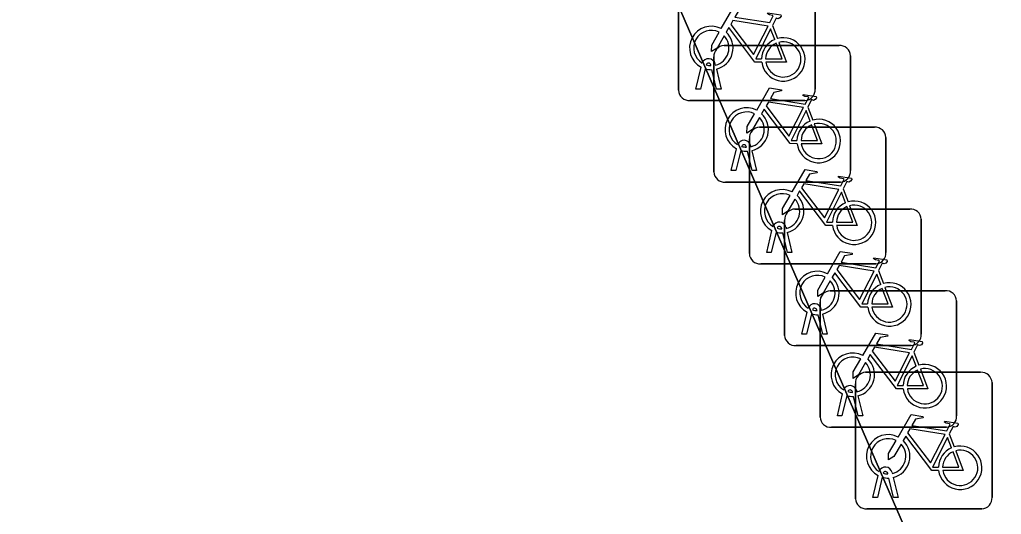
# Model space of a CAD drawing. Extents: x 162026 to 163502, y 387295 to 388169.
# Drawn here: x 162287.32 to 162294.5, y 387473.33 to 387476.95 of the extents above; entities that cross this region are included whole.
import ezdxf

# ---------------------------------------------------------------- set-up
doc = ezdxf.new("R2010")
doc.units = 0
for name, color, linetype in [('IMGEO_Fietsenrek', 7, 'Continuous'), ('IMGEO_Pand', 7, 'Continuous'), ('IMGEO_Voetpad_open', 7, 'Continuous')]:
    doc.layers.add(name, color=color, linetype=linetype)

msp = doc.modelspace()

# ---------------------------------------------------------------- linework, layer by layer
at = {"layer": 'IMGEO_Fietsenrek'}
for p, q in [((162293.1415, 387477.2831), (162293.1415, 387476.4422)), ((162293.1415, 387476.4422), (162293.1415, 387477.2831)), ((162292.1425, 387476.4329), (162292.1425, 387477.2738)), ((162292.1425, 387477.2738), (162292.1425, 387476.4329)), ((162292.8292, 387476.9072), (162292.8655, 387476.812)), ((162292.4759, 387476.7605), (162293.3168, 387476.7605)), ((162293.3168, 387476.7605), (162292.4759, 387476.7605)), ((162292.4015, 387475.8359), (162292.4015, 387476.6768)), ((162292.4015, 387476.6768), (162292.4015, 387475.8359)), ((162293.4005, 387476.6861), (162293.4005, 387475.8452)), ((162293.4005, 387475.8452), (162293.4005, 387476.6861)), ((162292.2695, 387476.4423), (162292.3078, 387476.6023)), ((162292.3382, 387476.5901), (162292.3029, 387476.4423)), ((162292.3799, 387476.6139), (162292.3789, 387476.6182)), ((162292.421, 387476.4423), (162292.3871, 387476.584)), ((162292.4106, 387476.6254), (162292.4124, 387476.6175)), ((162292.4194, 387476.5883), (162292.4544, 387476.4423)), ((162292.3029, 387476.4423), (162292.2695, 387476.4423)), ((162292.4544, 387476.4423), (162292.421, 387476.4423)), ((162293.0671, 387476.3585), (162292.2262, 387476.3585)), ((162292.2262, 387476.3585), (162293.0671, 387476.3585)), ((162293.0882, 387476.3102), (162293.1245, 387476.215)), ((162292.7349, 387476.1625), (162293.5758, 387476.1625)), ((162293.5758, 387476.1625), (162292.7349, 387476.1625)), ((162292.6605, 387475.2379), (162292.6605, 387476.0788)), ((162292.6605, 387476.0788), (162292.6605, 387475.2379)), ((162293.6595, 387476.0881), (162293.6595, 387475.2472)), ((162293.6595, 387475.2472), (162293.6595, 387476.0881)), ((162292.5285, 387475.8453), (162292.5668, 387476.0053)), ((162292.5972, 387475.9931), (162292.5619, 387475.8453)), ((162292.6389, 387476.0169), (162292.6379, 387476.0212)), ((162292.68, 387475.8453), (162292.6461, 387475.987)), ((162292.6696, 387476.0284), (162292.6714, 387476.0205)), ((162292.6784, 387475.9913), (162292.7134, 387475.8453)), ((162292.5619, 387475.8453), (162292.5285, 387475.8453)), ((162292.7134, 387475.8453), (162292.68, 387475.8453)), ((162293.3261, 387475.7615), (162292.4852, 387475.7615)), ((162292.4852, 387475.7615), (162293.3261, 387475.7615)), ((162293.3472, 387475.7122), (162293.3835, 387475.617)), ((162292.9929, 387475.5645), (162293.8338, 387475.5645)), ((162293.8338, 387475.5645), (162292.9929, 387475.5645)), ((162292.9185, 387474.6399), (162292.9185, 387475.4808)), ((162292.9185, 387475.4808), (162292.9185, 387474.6399)), ((162293.9175, 387475.4901), (162293.9175, 387474.6492)), ((162293.9175, 387474.6492), (162293.9175, 387475.4901)), ((162292.8979, 387475.4189), (162292.8969, 387475.4232)), ((162292.9286, 387475.4304), (162292.9304, 387475.4225)), ((162292.7875, 387475.2473), (162292.8258, 387475.4073)), ((162292.8562, 387475.3951), (162292.8209, 387475.2473)), ((162292.939, 387475.2473), (162292.9051, 387475.389)), ((162292.9374, 387475.3933), (162292.9724, 387475.2473)), ((162292.8209, 387475.2473), (162292.7875, 387475.2473)), ((162292.9724, 387475.2473), (162292.939, 387475.2473)), ((162293.5851, 387475.1635), (162292.7442, 387475.1635)), ((162292.7442, 387475.1635), (162293.5851, 387475.1635)), ((162293.6052, 387475.1142), (162293.6415, 387475.019)), ((162293.2519, 387474.9665), (162294.0928, 387474.9665)), ((162294.0928, 387474.9665), (162293.2519, 387474.9665)), ((162293.1775, 387474.0419), (162293.1775, 387474.8828)), ((162293.1775, 387474.8828), (162293.1775, 387474.0419)), ((162294.1765, 387474.8921), (162294.1765, 387474.0512)), ((162294.1765, 387474.0512), (162294.1765, 387474.8921)), ((162293.0455, 387474.6493), (162293.0838, 387474.8093)), ((162293.1142, 387474.7971), (162293.0789, 387474.6493)), ((162293.1559, 387474.8209), (162293.1549, 387474.8252)), ((162293.197, 387474.6493), (162293.1631, 387474.791)), ((162293.1866, 387474.8324), (162293.1884, 387474.8245)), ((162293.1954, 387474.7953), (162293.2304, 387474.6493)), ((162293.0789, 387474.6493), (162293.0455, 387474.6493)), ((162293.2304, 387474.6493), (162293.197, 387474.6493)), ((162293.8431, 387474.5655), (162293.0022, 387474.5655)), ((162293.0022, 387474.5655), (162293.8431, 387474.5655)), ((162293.8642, 387474.5162), (162293.9005, 387474.421)), ((162293.5109, 387474.3695), (162294.3518, 387474.3695)), ((162294.3518, 387474.3695), (162293.5109, 387474.3695)), ((162293.4365, 387473.4449), (162293.4365, 387474.2858)), ((162293.4365, 387474.2858), (162293.4365, 387473.4449)), ((162294.4355, 387474.2951), (162294.4355, 387473.4542)), ((162294.4355, 387473.4542), (162294.4355, 387474.2951)), ((162293.3045, 387474.0513), (162293.3428, 387474.2113)), ((162293.3732, 387474.1991), (162293.3379, 387474.0513)), ((162293.4149, 387474.2229), (162293.4139, 387474.2272)), ((162293.456, 387474.0513), (162293.4221, 387474.193)), ((162293.4456, 387474.2344), (162293.4474, 387474.2265)), ((162293.4544, 387474.1973), (162293.4894, 387474.0513)), ((162293.3379, 387474.0513), (162293.3045, 387474.0513)), ((162293.4894, 387474.0513), (162293.456, 387474.0513)), ((162294.1021, 387473.9675), (162293.2612, 387473.9675)), ((162293.2612, 387473.9675), (162294.1021, 387473.9675)), ((162294.1232, 387473.9192), (162294.1595, 387473.824)), ((162293.5635, 387473.4543), (162293.6018, 387473.6143)), ((162293.6739, 387473.6259), (162293.6729, 387473.6302)), ((162293.7046, 387473.6374), (162293.7064, 387473.6295)), ((162293.6322, 387473.6021), (162293.5969, 387473.4543)), ((162293.715, 387473.4543), (162293.6811, 387473.596)), ((162293.7134, 387473.6003), (162293.7484, 387473.4543)), ((162293.5969, 387473.4543), (162293.5635, 387473.4543)), ((162293.7484, 387473.4543), (162293.715, 387473.4543)), ((162294.3611, 387473.3705), (162293.5202, 387473.3705)), ((162293.5202, 387473.3705), (162294.3611, 387473.3705))]:
    msp.add_line(p, q, dxfattribs=at)
for points in [[(162292.4551, 387476.8842), (162292.5498, 387477.0477), (162292.636, 387477.0339), (162292.6377, 387477.0252), (162292.5816, 387477.0143), (162292.5554, 387476.969), (162292.8106, 387476.9282)], [(162292.8106, 387476.9282), (162292.8356, 387476.977), (162292.8305, 387476.981), (162292.8073, 387476.9847), (162292.7946, 387476.9922), (162292.7936, 387476.9953), (162292.7958, 387476.9999), (162292.8906, 387476.9848), (162292.8929, 387476.9745), (162292.8835, 387476.9621), (162292.8711, 387476.9557), (162292.8566, 387476.9619), (162292.8292, 387476.9072)], [(162292.7977, 387476.903), (162292.5409, 387476.944), (162292.5242, 387476.9152), (162292.6912, 387476.6949), (162292.7977, 387476.903)], [(162292.4758, 387476.8317), (162292.4242, 387476.7425), (162292.3843, 387476.7165), (162292.3855, 387476.764), (162292.44, 387476.8582)], [(162292.7508, 387476.6395), (162292.7011, 387476.6396), (162292.5104, 387476.8913), (162292.4914, 387476.8585)], [(162292.8457, 387476.805), (162292.8164, 387476.8818), (162292.707, 387476.6637), (162292.7497, 387476.6636)], [(162292.7797, 387476.6635), (162292.8996, 387476.6633), (162292.8564, 387476.7769)], [(162292.8762, 387476.7838), (162292.9312, 387476.6392), (162292.7811, 387476.6395)], [(162292.7141, 387476.2872), (162292.8088, 387476.4507), (162292.895, 387476.4369), (162292.8967, 387476.4282), (162292.8406, 387476.4173), (162292.8144, 387476.372), (162293.0696, 387476.3312)], [(162293.0567, 387476.306), (162292.7999, 387476.347), (162292.7832, 387476.3182), (162292.9502, 387476.0979), (162293.0567, 387476.306)], [(162293.0696, 387476.3312), (162293.0946, 387476.38), (162293.0895, 387476.384), (162293.0663, 387476.3877), (162293.0536, 387476.3952), (162293.0526, 387476.3983), (162293.0548, 387476.4029), (162293.1496, 387476.3878), (162293.1519, 387476.3775), (162293.1425, 387476.3651), (162293.1301, 387476.3587), (162293.1156, 387476.3649), (162293.0882, 387476.3102)], [(162293.0098, 387476.0425), (162292.9601, 387476.0426), (162292.7694, 387476.2943), (162292.7504, 387476.2615)], [(162293.1047, 387476.208), (162293.0754, 387476.2848), (162292.966, 387476.0667), (162293.0087, 387476.0666)], [(162292.7348, 387476.2347), (162292.6832, 387476.1455), (162292.6433, 387476.1195), (162292.6445, 387476.167), (162292.699, 387476.2612)], [(162293.0387, 387476.0665), (162293.1586, 387476.0663), (162293.1154, 387476.1799)], [(162293.1352, 387476.1868), (162293.1902, 387476.0422), (162293.0401, 387476.0425)], [(162292.9731, 387475.6892), (162293.0678, 387475.8527), (162293.154, 387475.8389), (162293.1557, 387475.8302), (162293.0996, 387475.8193), (162293.0734, 387475.774), (162293.3286, 387475.7332)], [(162293.3286, 387475.7332), (162293.3536, 387475.782), (162293.3485, 387475.786), (162293.3253, 387475.7897), (162293.3126, 387475.7972), (162293.3116, 387475.8003), (162293.3138, 387475.8049), (162293.4086, 387475.7898), (162293.4109, 387475.7795), (162293.4015, 387475.7671), (162293.3891, 387475.7607), (162293.3746, 387475.7669), (162293.3472, 387475.7122)], [(162293.2688, 387475.4445), (162293.2191, 387475.4446), (162293.0284, 387475.6963), (162293.0094, 387475.6635)], [(162293.3157, 387475.708), (162293.0589, 387475.749), (162293.0422, 387475.7202), (162293.2092, 387475.4999), (162293.3157, 387475.708)], [(162292.9938, 387475.6367), (162292.9422, 387475.5475), (162292.9023, 387475.5215), (162292.9035, 387475.569), (162292.958, 387475.6632)], [(162293.3637, 387475.61), (162293.3344, 387475.6868), (162293.225, 387475.4687), (162293.2677, 387475.4686)], [(162293.2977, 387475.4685), (162293.4176, 387475.4683), (162293.3744, 387475.5819)], [(162293.3942, 387475.5888), (162293.4492, 387475.4442), (162293.2991, 387475.4445)], [(162293.2311, 387475.0912), (162293.3258, 387475.2547), (162293.412, 387475.2409), (162293.4137, 387475.2322), (162293.3576, 387475.2213), (162293.3314, 387475.176), (162293.5866, 387475.1352)], [(162293.5866, 387475.1352), (162293.6116, 387475.184), (162293.6065, 387475.188), (162293.5833, 387475.1917), (162293.5706, 387475.1992), (162293.5696, 387475.2023), (162293.5718, 387475.2069), (162293.6666, 387475.1918), (162293.6689, 387475.1815), (162293.6595, 387475.1691), (162293.6471, 387475.1627), (162293.6326, 387475.1689), (162293.6052, 387475.1142)], [(162293.5737, 387475.11), (162293.3169, 387475.151), (162293.3002, 387475.1222), (162293.4672, 387474.9019), (162293.5737, 387475.11)], [(162293.2518, 387475.0387), (162293.2002, 387474.9495), (162293.1603, 387474.9235), (162293.1615, 387474.971), (162293.216, 387475.0652)], [(162293.5268, 387474.8465), (162293.4771, 387474.8466), (162293.2864, 387475.0983), (162293.2674, 387475.0655)], [(162293.6217, 387475.012), (162293.5924, 387475.0888), (162293.483, 387474.8707), (162293.5257, 387474.8706)], [(162293.5557, 387474.8705), (162293.6756, 387474.8703), (162293.6324, 387474.9839)], [(162293.6522, 387474.9908), (162293.7072, 387474.8462), (162293.5571, 387474.8465)], [(162293.4901, 387474.4932), (162293.5848, 387474.6567), (162293.671, 387474.6429), (162293.6727, 387474.6342), (162293.6166, 387474.6233), (162293.5904, 387474.578), (162293.8456, 387474.5372)], [(162293.8327, 387474.512), (162293.5759, 387474.553), (162293.5592, 387474.5242), (162293.7262, 387474.3039), (162293.8327, 387474.512)], [(162293.8456, 387474.5372), (162293.8706, 387474.586), (162293.8655, 387474.59), (162293.8423, 387474.5937), (162293.8296, 387474.6012), (162293.8286, 387474.6043), (162293.8308, 387474.6089), (162293.9256, 387474.5938), (162293.9279, 387474.5835), (162293.9185, 387474.5711), (162293.9061, 387474.5647), (162293.8916, 387474.5709), (162293.8642, 387474.5162)], [(162293.7858, 387474.2485), (162293.7361, 387474.2486), (162293.5454, 387474.5003), (162293.5264, 387474.4675)], [(162293.8807, 387474.414), (162293.8514, 387474.4908), (162293.742, 387474.2727), (162293.7847, 387474.2726)], [(162293.5108, 387474.4407), (162293.4592, 387474.3515), (162293.4193, 387474.3255), (162293.4205, 387474.373), (162293.475, 387474.4672)], [(162293.8147, 387474.2725), (162293.9346, 387474.2723), (162293.8914, 387474.3859)], [(162293.9112, 387474.3928), (162293.9662, 387474.2482), (162293.8161, 387474.2485)], [(162293.7491, 387473.8962), (162293.8438, 387474.0597), (162293.93, 387474.0459), (162293.9317, 387474.0372), (162293.8756, 387474.0263), (162293.8494, 387473.981), (162294.1046, 387473.9402)], [(162294.1046, 387473.9402), (162294.1296, 387473.989), (162294.1245, 387473.993), (162294.1013, 387473.9967), (162294.0886, 387474.0042), (162294.0876, 387474.0073), (162294.0898, 387474.0119), (162294.1846, 387473.9968), (162294.1869, 387473.9865), (162294.1775, 387473.9741), (162294.1651, 387473.9677), (162294.1506, 387473.9739), (162294.1232, 387473.9192)], [(162294.0448, 387473.6515), (162293.9951, 387473.6516), (162293.8044, 387473.9033), (162293.7854, 387473.8705)], [(162294.0917, 387473.915), (162293.8349, 387473.956), (162293.8182, 387473.9272), (162293.9852, 387473.7069), (162294.0917, 387473.915)], [(162293.7698, 387473.8437), (162293.7182, 387473.7545), (162293.6783, 387473.7285), (162293.6795, 387473.776), (162293.734, 387473.8702)], [(162294.1397, 387473.817), (162294.1104, 387473.8938), (162294.001, 387473.6757), (162294.0437, 387473.6756)], [(162294.0737, 387473.6755), (162294.1936, 387473.6753), (162294.1504, 387473.7889)], [(162294.1702, 387473.7958), (162294.2252, 387473.6512), (162294.0751, 387473.6515)]]:
    msp.add_lwpolyline(points, dxfattribs=at)
for centre, radius, start, end in [((162292.3821, 387476.7429), 0.159, 62.67661, 242.13685), ((162292.3821, 387476.7429), 0.129, 63.31916, 238.90302), ((162292.3821, 387476.7429), 0.159, 283.5766, 46.60424), ((162292.3821, 387476.7429), 0.129, 283.60429, 43.43025), ((162292.9087, 387476.6589), 0.159, 113.3408, 178.32165), ((162292.9087, 387476.6589), 0.159, 187.0065, 105.77075), ((162292.9087, 387476.6589), 0.129, 113.92302, 177.95563), ((162292.9087, 387476.6589), 0.129, 188.67146, 104.58832), ((162292.4792, 387476.6826), 0.0779, 92.4484, 184.28452), ((162292.4792, 387476.6826), 0.0779, 92.4484, 184.28452), ((162293.3226, 387476.6828), 0.0779, 2.4484, 94.28452), ((162293.3226, 387476.6828), 0.0779, 2.4484, 94.28452), ((162292.3619, 387476.6143), 0.0499, 12.8025, 158.69338), ((162292.3619, 387476.6143), 0.0174, 12.8025, 163.45023), ((162292.3821, 387476.7429), 0.159, 253.99666, 271.78671), ((162292.3821, 387476.7429), 0.129, 253.41502, 269.02044), ((162292.2204, 387476.4362), 0.0779, 182.4484, 274.28452), ((162292.2204, 387476.4362), 0.0779, 182.4484, 274.28452), ((162293.0638, 387476.4364), 0.0779, 272.4484, 4.28452), ((162293.0638, 387476.4364), 0.0779, 272.4484, 4.28452), ((162292.6411, 387476.1459), 0.159, 62.67661, 242.13685), ((162292.6411, 387476.1459), 0.129, 63.31916, 238.90302), ((162292.6411, 387476.1459), 0.129, 283.60429, 43.43025), ((162292.6411, 387476.1459), 0.159, 283.5766, 46.60424), ((162293.1677, 387476.0619), 0.159, 113.3408, 178.32165), ((162293.1677, 387476.0619), 0.159, 187.0065, 105.77075), ((162292.7382, 387476.0846), 0.0779, 92.4484, 184.28452), ((162292.7382, 387476.0846), 0.0779, 92.4484, 184.28452), ((162293.1677, 387476.0619), 0.129, 113.92302, 177.95563), ((162293.1677, 387476.0619), 0.129, 188.67146, 104.58832), ((162293.5816, 387476.0848), 0.0779, 2.4484, 94.28452), ((162293.5816, 387476.0848), 0.0779, 2.4484, 94.28452), ((162292.6209, 387476.0173), 0.0499, 12.8025, 158.69338), ((162292.6411, 387476.1459), 0.159, 253.99666, 271.78671), ((162292.6209, 387476.0173), 0.0174, 12.8025, 163.45023), ((162292.6411, 387476.1459), 0.129, 253.41502, 269.02044), ((162293.3228, 387475.8394), 0.0779, 272.4484, 4.28452), ((162293.3228, 387475.8394), 0.0779, 272.4484, 4.28452), ((162292.4794, 387475.8392), 0.0779, 182.4484, 274.28452), ((162292.4794, 387475.8392), 0.0779, 182.4484, 274.28452), ((162292.9001, 387475.5479), 0.159, 62.67661, 242.13685), ((162292.9001, 387475.5479), 0.129, 63.31916, 238.90302), ((162292.9001, 387475.5479), 0.129, 283.60429, 43.43025), ((162292.9001, 387475.5479), 0.159, 283.5766, 46.60424), ((162292.9962, 387475.4866), 0.0779, 92.4484, 184.28452), ((162292.9962, 387475.4866), 0.0779, 92.4484, 184.28452), ((162293.4267, 387475.4639), 0.159, 113.3408, 178.32165), ((162293.4267, 387475.4639), 0.159, 187.0065, 105.77075), ((162293.4267, 387475.4639), 0.129, 113.92302, 177.95563), ((162293.4267, 387475.4639), 0.129, 188.67146, 104.58832), ((162293.8396, 387475.4868), 0.0779, 2.4484, 94.28452), ((162293.8396, 387475.4868), 0.0779, 2.4484, 94.28452), ((162292.8799, 387475.4193), 0.0499, 12.8025, 158.69338), ((162292.8799, 387475.4193), 0.0174, 12.8025, 163.45023), ((162292.9001, 387475.5479), 0.129, 253.41502, 269.02044), ((162292.9001, 387475.5479), 0.159, 253.99666, 271.78671), ((162292.7384, 387475.2412), 0.0779, 182.4484, 274.28452), ((162292.7384, 387475.2412), 0.0779, 182.4484, 274.28452), ((162293.5818, 387475.2414), 0.0779, 272.4484, 4.28452), ((162293.5818, 387475.2414), 0.0779, 272.4484, 4.28452), ((162293.1581, 387474.9499), 0.159, 62.67661, 242.13685), ((162293.1581, 387474.9499), 0.129, 63.31916, 238.90302), ((162293.1581, 387474.9499), 0.159, 283.5766, 46.60424), ((162293.1581, 387474.9499), 0.129, 283.60429, 43.43025), ((162293.6847, 387474.8659), 0.159, 113.3408, 178.32165), ((162293.6847, 387474.8659), 0.159, 187.0065, 105.77075), ((162293.6847, 387474.8659), 0.129, 113.92302, 177.95563), ((162293.6847, 387474.8659), 0.129, 188.67146, 104.58832), ((162293.2552, 387474.8886), 0.0779, 92.4484, 184.28452), ((162293.2552, 387474.8886), 0.0779, 92.4484, 184.28452), ((162294.0986, 387474.8888), 0.0779, 2.4484, 94.28452), ((162294.0986, 387474.8888), 0.0779, 2.4484, 94.28452), ((162293.1379, 387474.8213), 0.0499, 12.8025, 158.69338), ((162293.1379, 387474.8213), 0.0174, 12.8025, 163.45023), ((162293.1581, 387474.9499), 0.159, 253.99666, 271.78671), ((162293.1581, 387474.9499), 0.129, 253.41502, 269.02044), ((162292.9964, 387474.6432), 0.0779, 182.4484, 274.28452), ((162292.9964, 387474.6432), 0.0779, 182.4484, 274.28452), ((162293.8398, 387474.6434), 0.0779, 272.4484, 4.28452), ((162293.8398, 387474.6434), 0.0779, 272.4484, 4.28452), ((162293.4171, 387474.3519), 0.159, 62.67661, 242.13685), ((162293.4171, 387474.3519), 0.129, 63.31916, 238.90302), ((162293.4171, 387474.3519), 0.129, 283.60429, 43.43025), ((162293.4171, 387474.3519), 0.159, 283.5766, 46.60424), ((162293.9437, 387474.2679), 0.159, 113.3408, 178.32165), ((162293.9437, 387474.2679), 0.159, 187.0065, 105.77075), ((162293.5142, 387474.2916), 0.0779, 92.4484, 184.28452), ((162293.5142, 387474.2916), 0.0779, 92.4484, 184.28452), ((162293.9437, 387474.2679), 0.129, 113.92302, 177.95563), ((162293.9437, 387474.2679), 0.129, 188.67146, 104.58832), ((162294.3576, 387474.2918), 0.0779, 2.4484, 94.28452), ((162294.3576, 387474.2918), 0.0779, 2.4484, 94.28452), ((162293.3969, 387474.2233), 0.0499, 12.8025, 158.69338), ((162293.4171, 387474.3519), 0.159, 253.99666, 271.78671), ((162293.3969, 387474.2233), 0.0174, 12.8025, 163.45023), ((162293.4171, 387474.3519), 0.129, 253.41502, 269.02044), ((162294.0988, 387474.0454), 0.0779, 272.4484, 4.28452), ((162294.0988, 387474.0454), 0.0779, 272.4484, 4.28452), ((162293.2554, 387474.0452), 0.0779, 182.4484, 274.28452), ((162293.2554, 387474.0452), 0.0779, 182.4484, 274.28452), ((162293.6761, 387473.7549), 0.159, 62.67661, 242.13685), ((162293.6761, 387473.7549), 0.129, 63.31916, 238.90302), ((162293.6761, 387473.7549), 0.129, 283.60429, 43.43025), ((162293.6761, 387473.7549), 0.159, 283.5766, 46.60424), ((162294.2027, 387473.6709), 0.159, 187.0065, 105.77075), ((162294.2027, 387473.6709), 0.159, 113.3408, 178.32165), ((162294.2027, 387473.6709), 0.129, 113.92302, 177.95563), ((162294.2027, 387473.6709), 0.129, 188.67146, 104.58832), ((162293.6559, 387473.6263), 0.0499, 12.8025, 158.69338), ((162293.6559, 387473.6263), 0.0174, 12.8025, 163.45023), ((162293.6761, 387473.7549), 0.129, 253.41502, 269.02044), ((162293.6761, 387473.7549), 0.159, 253.99666, 271.78671), ((162293.5144, 387473.4482), 0.0779, 182.4484, 274.28452), ((162293.5144, 387473.4482), 0.0779, 182.4484, 274.28452), ((162294.3578, 387473.4484), 0.0779, 272.4484, 4.28452), ((162294.3578, 387473.4484), 0.0779, 272.4484, 4.28452)]:
    msp.add_arc(centre, radius, start, end, dxfattribs=at)
at = {"layer": 'IMGEO_Pand'}
msp.add_lwpolyline([(162287.708, 387487.29), (162289.996, 387490.573), (162285.892, 387500), (162285.808, 387500.194), (162285.694, 387500.206), (162276.651, 387501.192), (162275.766, 387500), (162269.553, 387491.637), (162271.82, 387486.395), (162274.599, 387486.092), (162277.893, 387478.191), (162274.719, 387473.867), (162274.479, 387473.539), (162273.349, 387472), (162276.784, 387463.941), (162280.133, 387463.497), (162278.897, 387466.434), (162294.112, 387472.505)], close=True, dxfattribs=at)
at = {"layer": 'IMGEO_Voetpad_open'}
msp.add_lwpolyline([(162342.851, 387499.633), (162315.859, 387502.639), (162318.177, 387500), (162320.407, 387497.461), (162310.872, 387484.483), (162310.539, 387484.029), (162298.229, 387485.888), (162293.758, 387496.206), (162291.762, 387495.313), (162289.996, 387490.573), (162287.708, 387487.29), (162294.112, 387472.505), (162292.215, 387469.541), (162293.144, 387466.992), (162297.036, 387466.568), (162297.706, 387467.617), (162303.078, 387467.032), (162311.025, 387477.679), (162314.702, 387477.278), (162319.71, 387483.814), (162325.748, 387483.156), (162332.69, 387482.34), (162330.706, 387486.601), (162329.102, 387490.046)], dxfattribs=at)

doc.saveas('drawing.dxf')
